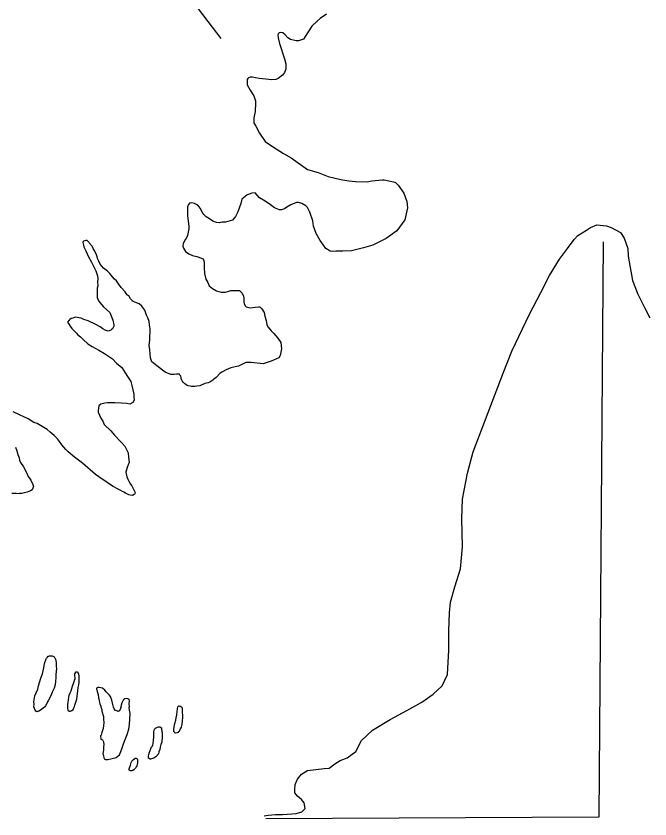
# Model space of a CAD drawing. Extents: x -83719 to 153526, y -11835 to 11446.
# Drawn here: x -2338.6 to -2250.6, y -825.7 to -714.3 of the extents above; entities that cross this region are included whole.
import ezdxf

# ---------------------------------------------------------------- set-up
doc = ezdxf.new("R2010")
doc.units = 0
for name, color, linetype in [('Level 2', 7, 'Continuous'), ('Level 20', 7, 'Continuous'), ('Level 9', 7, 'Continuous')]:
    doc.layers.add(name, color=color, linetype=linetype)

msp = doc.modelspace()

# ---------------------------------------------------------------- linework, layer by layer
at = {"layer": 'Level 2'}
msp.add_lwpolyline([(-2257.09, -745.59), (-2257.71, -825.44), (-2303.9, -825.66)], dxfattribs=at)
at = {"layer": 'Level 20'}
msp.add_line((-2315.48, -710.4), (-2310.16, -717.41), dxfattribs=at)
at = {"layer": 'Level 9'}
for points in [[(-2295.51, -714.02), (-2296.37, -714.6), (-2296.77, -715), (-2297.53, -715.68), (-2298.05, -716.45), (-2298.71, -717.46), (-2299.38, -717.73), (-2299.71, -717.73), (-2300.51, -717.54), (-2300.88, -717.28), (-2301.25, -716.88), (-2301.55, -716.62), (-2301.85, -716.55), (-2302.05, -716.62), (-2302.19, -716.72), (-2302.25, -716.92), (-2302.21, -717.29), (-2302.01, -718.09), (-2301.32, -720.22), (-2301.14, -720.92), (-2301.14, -721.62), (-2301.33, -722.09), (-2301.59, -722.49), (-2302.19, -722.93), (-2302.52, -723.07), (-2303.09, -723.14), (-2303.92, -723.05), (-2304.82, -722.92), (-2305.36, -722.83), (-2305.76, -722.73), (-2306.09, -722.74), (-2306.33, -722.84), (-2306.39, -722.94), (-2306.52, -723.07), (-2306.52, -723.81), (-2306.07, -724.54), (-2305.57, -725.33), (-2305.36, -726.03), (-2305.36, -726.37), (-2305.38, -727.5), (-2305.57, -728.4), (-2305.6, -729.07), (-2305.29, -729.54), (-2304.81, -730.53), (-2304, -731.69), (-2302.99, -732.38), (-2301.48, -733.34), (-2300.38, -733.96), (-2298.13, -735.54), (-2296.66, -735.99), (-2295.28, -736.55), (-2293.51, -736.96), (-2292.38, -737.12), (-2291.48, -737.24), (-2289.84, -737.26), (-2289.21, -737.15), (-2287.78, -737), (-2287.51, -737), (-2286.21, -737.26), (-2285.91, -737.35), (-2285.54, -737.75), (-2284.79, -738.84), (-2284.35, -740.01), (-2284.27, -740.87), (-2284.65, -742.55)], [(-2284.65, -742.55), (-2285.74, -744.09), (-2287.23, -745.14), (-2289.09, -746.06), (-2290.38, -746.44), (-2292.01, -746.83), (-2293.21, -746.87), (-2294.21, -746.91), (-2294.65, -746.92), (-2295.01, -746.89), (-2295.58, -746.53), (-2295.92, -746.06), (-2296.36, -745.4), (-2296.94, -744.44), (-2297.28, -743.44), (-2297.39, -742.67), (-2297.8, -741.48), (-2298.14, -740.85), (-2298.38, -740.58), (-2298.91, -740.29), (-2299.38, -740.12), (-2299.68, -740.16), (-2300.45, -740.47), (-2300.98, -740.81), (-2301.31, -741.04), (-2301.74, -741.15), (-2302.01, -741.15), (-2302.71, -740.86), (-2303.45, -740.33), (-2304.22, -739.8), (-2304.79, -739.48), (-2305.4, -738.82), (-2305.86, -738.85), (-2306.23, -738.99), (-2306.49, -739.09), (-2306.79, -739.3), (-2307.26, -739.7), (-2307.38, -740.3), (-2307.8, -741.44), (-2308.1, -742.08), (-2308.56, -742.58), (-2309.49, -742.86), (-2310.02, -742.87), (-2310.32, -742.94), (-2310.76, -742.91), (-2311.26, -742.74), (-2311.73, -742.42), (-2312.2, -742.12), (-2312.5, -741.82), (-2312.64, -741.62), (-2313.04, -740.93), (-2313.18, -740.73), (-2313.35, -740.53), (-2313.55, -740.4), (-2313.82, -740.27), (-2314.19, -740.2), (-2314.49, -740.21), (-2314.62, -740.38), (-2314.78, -740.71), (-2314.77, -741.38), (-2314.77, -741.95), (-2314.59, -743.45), (-2314.62, -743.78), (-2314.77, -744.72), (-2314.94, -745.02), (-2315.07, -745.25), (-2315.4, -745.82), (-2315.42, -746.19), (-2315.36, -746.46), (-2315.05, -746.95), (-2314.58, -747.28), (-2314.08, -747.51), (-2313.51, -747.64), (-2313.34, -747.67), (-2312.61, -747.96), (-2312.47, -748.36), (-2312.46, -749.16), (-2312.42, -750), (-2312.24, -750.76), (-2311.97, -751.26), (-2311.77, -751.69), (-2311.3, -752.09), (-2310.76, -752.38), (-2310.13, -752.58), (-2309.56, -752.57), (-2309.19, -752.5), (-2308.76, -752.33), (-2308.36, -752.33), (-2307.56, -752.35), (-2307.22, -752.72), (-2306.99, -753.15), (-2306.98, -753.45), (-2306.98, -753.95), (-2306.94, -754.22), (-2306.74, -754.51), (-2306.64, -754.61), (-2306.1, -754.77), (-2305.4, -754.67), (-2304.87, -754.6), (-2304.74, -754.63), (-2304.47, -754.89)], [(-2304.13, -825.25), (-2303.59, -825.13), (-2302.59, -825.06), (-2301.59, -825.05), (-2300.29, -824.97), (-2299.69, -824.93), (-2298.9, -824.69), (-2298.47, -824.21), (-2298.61, -823.45), (-2298.98, -822.95), (-2299.52, -822.52), (-2299.89, -822.06), (-2299.89, -821.62), (-2299.83, -820.89), (-2299.54, -820.15), (-2298.95, -819.45), (-2298.15, -818.94), (-2295.82, -818.68), (-2295.12, -818.61), (-2294.36, -818), (-2293.6, -817.56), (-2292.64, -817.18), (-2291.45, -816.3), (-2290.66, -814.79), (-2289.11, -813.34), (-2286.66, -811.85), (-2284.37, -810.62), (-2282.28, -809.47), (-2280.69, -808.35), (-2279.43, -807.2), (-2278.72, -805.63), (-2278.52, -802.26), (-2278.51, -799.55), (-2278.44, -797.08), (-2278.28, -795.61), (-2277.71, -793.47), (-2276.9, -790.96), (-2276.63, -787.89), (-2276.73, -783.98), (-2276.63, -781.28), (-2275.93, -777.67), (-2275.16, -774.72), (-2270.97, -763.8), (-2269.8, -760.75), (-2267.32, -755.62), (-2265.75, -752.64), (-2264.54, -750.29), (-2263.16, -748.01), (-2262.04, -746.53), (-2261.12, -745.28), (-2260.63, -744.71), (-2259.43, -743.96), (-2258.87, -743.63), (-2257.97, -743.25), (-2256.67, -743.37), (-2256, -743.6), (-2254.7, -744.28), (-2254.19, -745.08), (-2253.67, -746.51), (-2253.66, -747.58), (-2253.06, -750.94), (-2252.31, -752.84), (-2251.39, -754.73), (-2250.62, -756.14)], [(-2306.69, -762.32), (-2307.72, -762.84), (-2308.19, -762.92), (-2308.75, -763.1), (-2309.44, -763.36), (-2310.03, -763.67), (-2310.26, -763.81), (-2310.81, -764.43), (-2311.11, -764.64), (-2311.27, -764.81), (-2311.7, -765.05), (-2311.93, -765.16), (-2312.36, -765.27), (-2313.08, -765.56), (-2313.48, -765.64), (-2313.78, -765.68), (-2314.25, -765.69), (-2314.42, -765.63), (-2314.68, -765.57), (-2314.82, -765.51), (-2315.02, -765.38), (-2315.13, -765.32), (-2315.4, -765.06), (-2315.5, -764.89), (-2315.57, -764.79), (-2315.65, -764.56), (-2315.65, -764.46), (-2315.72, -764.2), (-2315.76, -764.2), (-2315.83, -764.1), (-2315.93, -763.9), (-2315.93, -763.94), (-2316.23, -763.94), (-2316.3, -763.95), (-2316.63, -763.99), (-2316.73, -763.99), (-2317.06, -764), (-2317.1, -764), (-2317.87, -763.66), (-2319.03, -762.79), (-2319.75, -762.24), (-2319.9, -761.68), (-2319.98, -761.14), (-2319.99, -760.58), (-2320.08, -759.98), (-2320.03, -759.21), (-2319.97, -757.67), (-2320.06, -757.11), (-2320.1, -756.67), (-2320.28, -756.14), (-2320.46, -755.78), (-2320.61, -755.35), (-2320.71, -755.09), (-2320.85, -754.89), (-2321.1, -754.5), (-2321.47, -754.21), (-2322.11, -753.99), (-2322.31, -753.86), (-2322.45, -753.8), (-2322.52, -753.67), (-2322.69, -753.51), (-2322.94, -753.11), (-2323.11, -752.98), (-2323.28, -752.76), (-2323.42, -752.53), (-2323.97, -751.94), (-2324.35, -751.42), (-2324.63, -751.02), (-2324.9, -750.76), (-2325.21, -750.44), (-2325.56, -749.98), (-2325.87, -749.69), (-2326.24, -749.4), (-2326.44, -749.24), (-2326.89, -748.68), (-2327.07, -748.29), (-2327.25, -747.93), (-2327.32, -747.69), (-2327.47, -747.26), (-2327.75, -746.74), (-2327.89, -746.51), (-2328.03, -746.18), (-2328.41, -745.72), (-2328.48, -745.66), (-2328.69, -745.43), (-2328.69, -745.39), (-2328.89, -745.43), (-2329.05, -745.47), (-2329.22, -745.51), (-2329.28, -745.54), (-2329.31, -745.71), (-2329.27, -745.88), (-2329.23, -746.08), (-2329.16, -746.28), (-2328.91, -746.84), (-2328.52, -747.66), (-2328.1, -748.42), (-2327.68, -749.24), (-2327.5, -749.63), (-2327.25, -750.3), (-2327.24, -750.73)], [(-2327.24, -750.73), (-2327.29, -751.13), (-2327.24, -751.7), (-2327.3, -752.03), (-2327.32, -752.5), (-2327.31, -752.9), (-2327.3, -753.3), (-2327.12, -753.8), (-2327.01, -753.99), (-2326.46, -754.61), (-2325.54, -755.42), (-2325.14, -756.45), (-2324.99, -757.11), (-2324.99, -757.28), (-2325.05, -757.41), (-2325.15, -757.58), (-2325.21, -757.68), (-2325.31, -757.75), (-2325.44, -757.86), (-2325.8, -757.97), (-2326.21, -757.84), (-2326.51, -757.65), (-2326.92, -757.4), (-2327.49, -757.08), (-2328.58, -756.54), (-2329.15, -756.36), (-2329.55, -756.2), (-2330.09, -756.08), (-2330.29, -756.05), (-2330.46, -756.09), (-2330.69, -756.17), (-2330.92, -756.24), (-2331.12, -756.38), (-2331.21, -756.45), (-2331.44, -756.72), (-2331.2, -757.08), (-2331.06, -757.31), (-2330.85, -757.61), (-2330.61, -757.87), (-2330.2, -758.26), (-2329.99, -758.52), (-2329.61, -758.77), (-2329.27, -759.13), (-2328.59, -759.75), (-2328.01, -760.1), (-2327.6, -760.35), (-2327.09, -760.64), (-2326.32, -761.09), (-2325.19, -761.82), (-2324.64, -762.41), (-2323.89, -763.02), (-2323.41, -763.78), (-2323.13, -764.27), (-2322.64, -764.99), (-2322.49, -765.52), (-2322.37, -766.15), (-2322.22, -766.71), (-2322.21, -767.11), (-2322.2, -767.55), (-2322.39, -767.89), (-2322.79, -768.1), (-2323.22, -768.04), (-2323.92, -768), (-2324.86, -767.92), (-2325.89, -767.92), (-2326.26, -767.96), (-2326.82, -768.14), (-2327.08, -768.35), (-2327.2, -768.99), (-2327.16, -769.22), (-2326.83, -770.05), (-2326.55, -770.47), (-2326.34, -770.93), (-2325.42, -771.84), (-2324.93, -772.43), (-2323.97, -773.41), (-2323.49, -773.93), (-2323.24, -774.39), (-2323, -774.85), (-2322.95, -775.51), (-2322.89, -776.15), (-2323.02, -776.52), (-2323.14, -776.92), (-2323.32, -777.56), (-2323.2, -778.19), (-2323.06, -778.52), (-2322.92, -778.78), (-2322.67, -779.24), (-2322.5, -779.47), (-2322.26, -779.9), (-2322.08, -780.26), (-2322.04, -780.46), (-2322.07, -780.56), (-2322.17, -780.67), (-2322.4, -780.77), (-2322.73, -780.75), (-2322.93, -780.69), (-2323.37, -780.47), (-2323.61, -780.34), (-2324.29, -779.96), (-2325.2, -779.51)], [(-2304.47, -754.89), (-2304.16, -755.39), (-2304.06, -755.89), (-2303.89, -756.49), (-2303.78, -757.09), (-2303.61, -757.45), (-2303.17, -757.95), (-2302.8, -758.31), (-2302.23, -758.94), (-2301.85, -759.57), (-2301.74, -760.44), (-2301.94, -761.37), (-2302.1, -761.71), (-2303.16, -762.15), (-2304.29, -762.53), (-2305.99, -762.35), (-2306.69, -762.32)], [(-2325.2, -779.51), (-2325.92, -779), (-2327.07, -778.2), (-2327.55, -777.88), (-2329.33, -776.32), (-2330.45, -775.45), (-2331.34, -774.74), (-2331.68, -774.39), (-2332.23, -773.77), (-2332.55, -773.28), (-2332.82, -772.92), (-2333.3, -772.46), (-2333.85, -772.01), (-2334.23, -771.65), (-2335.62, -770.79), (-2336.09, -770.64), (-2336.9, -770.16), (-2338.08, -769.62), (-2338.96, -769.18)], [(-2338.66, -774.08), (-2338.45, -774.61), (-2338.33, -775.1), (-2338.15, -775.57), (-2338.11, -775.9), (-2337.97, -776.23), (-2337.55, -776.82), (-2337.13, -777.61), (-2336.88, -778.14), (-2336.53, -778.66), (-2336.22, -779.25), (-2336.17, -779.55), (-2336.33, -779.99), (-2336.56, -780.16), (-2337.02, -780.31), (-2337.22, -780.38), (-2337.78, -780.5), (-2338.08, -780.51), (-2338.08, -780.54), (-2338.55, -780.52), (-2339.15, -780.5)], [(-2332.97, -804.82), (-2332.99, -805.17), (-2333.05, -805.67), (-2333.07, -806.1), (-2333.09, -806.54), (-2333.14, -807.07), (-2333.29, -807.51), (-2333.58, -808.09), (-2333.76, -808.59), (-2334.08, -809.17), (-2334.21, -809.44), (-2334.3, -809.64), (-2334.49, -809.98), (-2334.59, -810.09), (-2334.82, -810.29), (-2335.18, -810.57), (-2335.41, -810.71), (-2335.54, -810.78), (-2335.57, -810.78), (-2335.6, -810.78), (-2335.67, -810.82), (-2335.84, -810.72), (-2335.84, -810.69), (-2335.91, -810.56), (-2336.02, -810.36), (-2336.09, -810.09), (-2336.07, -809.73), (-2336.11, -809.43), (-2335.97, -808.59), (-2335.78, -808.15), (-2335.56, -807.64), (-2335.47, -807.21), (-2335.29, -806.6), (-2335.16, -806.26), (-2335.07, -805.99), (-2334.88, -805.55), (-2334.71, -804.68), (-2334.65, -804.38), (-2334.56, -803.98), (-2334.47, -803.74), (-2334.37, -803.44), (-2334.34, -803.37), (-2334.21, -803.2), (-2334.12, -803.1), (-2334.02, -803.06), (-2333.95, -803.02), (-2333.79, -803.02), (-2333.55, -803.05), (-2333.48, -803.08), (-2333.35, -803.14), (-2333.3, -803.21)], [(-2333.3, -803.21), (-2333.18, -803.31), (-2333.1, -803.51), (-2333.02, -803.98), (-2333.01, -804.45), (-2332.97, -804.82)], [(-2330.77, -807.28), (-2330.86, -807.61), (-2330.98, -807.95), (-2331.11, -808.22), (-2331.23, -808.56), (-2331.29, -808.79), (-2331.35, -809.13), (-2331.37, -809.5), (-2331.43, -809.73), (-2331.43, -809.83), (-2331.42, -810.2), (-2331.42, -810.3), (-2331.37, -810.56), (-2331.37, -810.6), (-2331.27, -810.66), (-2331.27, -810.69), (-2331.1, -810.72), (-2331.07, -810.72), (-2331.04, -810.69), (-2330.87, -810.62), (-2330.87, -810.65), (-2330.64, -810.48), (-2330.55, -810.27), (-2330.45, -810.07), (-2330.43, -809.9), (-2330.33, -809.6), (-2330.15, -809.03), (-2330.02, -807.89), (-2329.96, -807.45), (-2329.87, -807.05), (-2329.81, -806.72), (-2329.82, -806.35), (-2329.83, -806.11), (-2329.81, -805.85), (-2329.88, -805.55), (-2329.95, -805.38), (-2329.95, -805.35), (-2330.05, -805.32), (-2330.12, -805.29), (-2330.29, -805.29), (-2330.35, -805.33), (-2330.39, -805.36), (-2330.38, -805.4), (-2330.48, -805.53), (-2330.48, -805.67), (-2330.47, -805.8), (-2330.43, -806.1), (-2330.43, -806.26), (-2330.46, -806.33)], [(-2330.46, -806.33), (-2330.61, -806.77), (-2330.77, -807.28)], [(-2323.99, -810.1), (-2324.08, -810.33), (-2324.14, -810.46), (-2324.27, -810.67), (-2324.3, -810.67), (-2324.33, -810.7), (-2324.43, -810.74), (-2324.47, -810.77), (-2324.6, -810.68), (-2324.77, -810.61), (-2324.94, -810.39), (-2325.05, -810.16), (-2325.16, -809.79), (-2325.28, -809.19), (-2325.46, -808.66), (-2325.66, -808.44), (-2326.08, -808.05), (-2326.25, -807.78), (-2326.59, -807.53), (-2326.79, -807.47), (-2327.03, -807.44), (-2327.23, -807.41), (-2327.39, -807.52), (-2327.39, -807.65), (-2327.35, -807.75), (-2327.31, -807.98), (-2327.2, -808.41), (-2327.15, -808.84), (-2327.08, -808.98), (-2327.04, -809.24), (-2326.97, -809.51), (-2326.96, -809.71), (-2326.82, -810), (-2326.82, -810.1), (-2326.67, -810.5), (-2326.67, -810.7), (-2326.67, -810.73)], [(-2323.99, -810.1), (-2323.92, -809.83), (-2323.87, -809.53), (-2323.77, -809.33), (-2323.63, -809.05), (-2323.49, -808.95), (-2323.28, -808.91), (-2323.06, -808.94), (-2322.93, -809.05), (-2322.89, -809.32), (-2322.92, -809.62), (-2322.89, -810.14)], [(-2326.45, -811.43), (-2326.44, -811.76), (-2326.39, -812.33), (-2326.45, -812.7), (-2326.47, -813.13), (-2326.65, -813.67), (-2326.78, -814.04), (-2326.84, -814.14), (-2326.79, -814.58), (-2326.59, -814.7), (-2326.42, -814.97), (-2326.37, -815.4), (-2326.43, -815.63), (-2326.45, -816.1), (-2326.51, -816.57), (-2326.5, -816.74), (-2326.46, -816.94), (-2326.35, -817.33), (-2326.15, -817.43), (-2325.85, -817.42), (-2325.42, -817.31), (-2325.05, -817.23), (-2324.69, -817.12), (-2324.23, -816.78), (-2324.04, -816.3), (-2323.83, -815.8), (-2323.67, -815.26), (-2323.42, -814.62), (-2323.14, -813.97), (-2322.9, -813.2), (-2322.81, -812.56), (-2322.76, -811.03), (-2322.84, -810.59), (-2322.88, -810.2), (-2322.89, -810.14)], [(-2326.67, -810.73), (-2326.45, -811.43)], [(-2316.67, -813.51), (-2316.69, -813.43), (-2316.69, -813.36), (-2316.64, -812.86), (-2316.52, -812.42), (-2316.4, -811.95), (-2316.34, -811.62), (-2316.25, -811.21), (-2316.2, -810.74), (-2316.17, -810.41), (-2316.11, -810.11), (-2316.05, -810.01), (-2315.98, -809.97), (-2315.95, -809.97), (-2315.85, -810), (-2315.78, -810), (-2315.71, -810.06), (-2315.58, -810.16), (-2315.51, -810.32), (-2315.53, -810.83), (-2315.52, -810.96)], [(-2315.52, -810.96), (-2315.49, -811.2), (-2315.48, -811.58), (-2315.54, -812.06), (-2315.58, -812.56), (-2315.68, -812.95), (-2315.78, -813.17), (-2315.94, -813.52), (-2316.01, -813.6), (-2316.09, -813.68), (-2316.23, -813.74), (-2316.4, -813.75), (-2316.53, -813.71), (-2316.6, -813.62), (-2316.67, -813.51)], [(-2319.48, -813.64), (-2319.45, -813.57), (-2319.42, -813.4), (-2319.36, -813.2), (-2319.2, -813.06), (-2319.13, -813.03), (-2318.94, -812.92), (-2318.8, -812.89), (-2318.64, -812.88), (-2318.6, -812.88), (-2318.4, -813.01), (-2318.39, -813.21), (-2318.39, -813.28), (-2318.36, -813.37), (-2318.35, -813.51), (-2318.31, -813.67), (-2318.3, -814.17), (-2318.3, -814.24), (-2318.34, -815.01), (-2318.47, -815.35), (-2318.56, -815.72), (-2318.62, -816.05), (-2318.74, -816.36), (-2318.8, -816.63), (-2319.19, -817.07), (-2319.45, -817.24), (-2319.91, -817.36), (-2319.95, -817.39), (-2320.18, -817.23), (-2320.19, -817.1), (-2320.19, -816.9), (-2320.16, -816.73), (-2320.07, -816.39), (-2319.98, -816.16), (-2319.82, -815.79), (-2319.76, -815.66)], [(-2319.48, -813.64), (-2319.5, -813.88), (-2319.51, -814.24), (-2319.55, -814.81), (-2319.6, -815.11), (-2319.66, -815.46), (-2319.76, -815.66)], [(-2321.85, -817.28), (-2321.77, -817.31), (-2321.73, -817.43), (-2321.72, -817.62), (-2321.72, -817.9), (-2321.76, -818.09), (-2321.82, -818.29), (-2321.89, -818.45), (-2322.01, -818.63), (-2322.16, -818.79), (-2322.38, -818.93), (-2322.52, -818.97), (-2322.71, -818.97), (-2322.8, -818.93), (-2322.86, -818.88), (-2322.87, -818.71), (-2322.69, -818.2), (-2322.62, -817.85), (-2322.5, -817.65), (-2322.29, -817.43), (-2322.11, -817.29)], [(-2321.85, -817.28), (-2322.08, -817.28), (-2322.11, -817.29)]]:
    msp.add_lwpolyline(points, dxfattribs=at)

doc.saveas('drawing.dxf')
